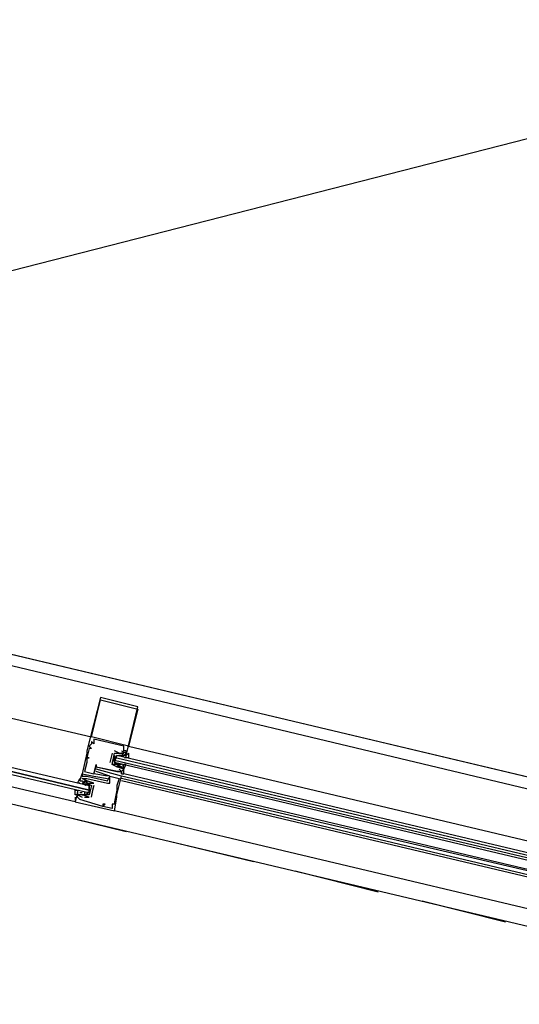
# Model space of a CAD drawing. Header units: feet. Extents: x -79 to 198, y -22 to 181.
# Tile 263 of 318: x 83.25 to 86.13, y 148.92 to 154.59. Entities that reach past the tile are written whole.
import ezdxf

# ---------------------------------------------------------------- set-up
doc = ezdxf.new("R2010")
doc.units = ezdxf.units.FT
doc.layers.add('A-LINEA', color=7, linetype='CONTINUOUS')

msp = doc.modelspace()

# ---------------------------------------------------------------- linework, layer by layer
at = {"layer": 'A-LINEA'}
for p, q in [((106.2631, 159.0395), (36.6895, 141.2395)), ((106.2631, 159.0395), (36.6895, 141.2395)), ((88.24, 149.7378), (79.1867, 151.8844)), ((79.7867, 151.6844), (87.8933, 149.7511)), ((79.6, 150.9244), (87.72, 149.0044)), ((83.72, 150.6844), (83.72, 150.6844)), ((83.72, 150.6711), (83.72, 150.6711)), ((83.9333, 150.6311), (83.9333, 150.6311)), ((83.9333, 150.6178), (83.9333, 150.6178)), ((83.6667, 150.4578), (83.6667, 150.4578)), ((83.6667, 150.4311), (83.6667, 150.4311)), ((83.68, 150.4444), (83.68, 150.4444)), ((83.64, 150.3778), (83.64, 150.3778)), ((83.6533, 150.4044), (83.6533, 150.4044)), ((83.6533, 150.3911), (83.6533, 150.3911)), ((83.6667, 150.4178), (83.6667, 150.4178)), ((83.6667, 150.3911), (83.6667, 150.3911)), ((83.68, 150.4178), (83.68, 150.4178)), ((83.8267, 150.3644), (83.8, 150.3778)), ((83.8, 150.3778), (83.8, 150.3778)), ((83.84, 150.3778), (83.84, 150.3778)), ((83.8533, 150.4044), (83.8533, 150.4044)), ((83.8533, 150.3778), (83.8533, 150.3778)), ((83.8667, 150.3778), (83.8667, 150.3778)), ((83.88, 150.4044), (83.88, 150.4044)), ((83.88, 150.4044), (87.4267, 149.5644)), ((83.64, 150.3644), (83.64, 150.3644)), ((83.64, 150.3378), (83.64, 150.3378)), ((83.64, 150.3378), (83.64, 150.3378)), ((83.64, 150.3244), (83.64, 150.3244)), ((83.6533, 150.3378), (83.6533, 150.3378)), ((83.7867, 150.3644), (83.7733, 150.3111)), ((83.7867, 150.3644), (83.7867, 150.3644)), ((83.8, 150.3511), (83.7867, 150.3111)), ((83.8, 150.3644), (83.8, 150.3644)), ((83.8, 150.3644), (83.8, 150.3644)), ((83.8, 150.3244), (83.8, 150.3378)), ((83.8133, 150.3511), (83.8133, 150.3511)), ((83.8243, 150.352), (83.8448, 150.3525)), ((83.8267, 150.3644), (83.8267, 150.3644)), ((83.8267, 150.3511), (83.8267, 150.3511)), ((83.8302, 150.3513), (83.8421, 150.3523)), ((83.84, 150.3644), (83.84, 150.3644)), ((83.84, 150.3644), (83.84, 150.3644)), ((83.84, 150.3644), (83.84, 150.3644)), ((83.84, 150.3511), (83.8533, 150.3511)), ((83.84, 150.3511), (83.84, 150.3511)), ((83.8515, 150.3519), (83.8698, 150.3522)), ((83.8533, 150.3644), (83.8533, 150.3644)), ((83.8533, 150.3644), (83.8533, 150.3644)), ((83.8533, 150.3511), (83.8533, 150.3511)), ((83.8568, 150.3379), (83.8687, 150.3389)), ((83.8667, 150.3644), (83.8667, 150.3644)), ((83.8667, 150.3511), (83.8667, 150.3511)), ((83.6267, 150.2578), (83.6267, 150.2578)), ((83.64, 150.3111), (83.64, 150.3111)), ((83.6933, 150.2978), (83.6933, 150.2978)), ((83.6933, 150.2844), (83.6933, 150.2844)), ((83.6933, 150.2844), (83.6933, 150.2844)), ((83.6933, 150.2711), (83.6933, 150.2711)), ((83.6933, 150.2578), (83.6933, 150.2578)), ((83.7733, 150.3111), (83.7733, 150.3111)), ((83.7867, 150.2978), (83.7867, 150.2978)), ((83.7867, 150.2978), (83.7867, 150.2978)), ((83.8133, 150.3111), (83.8133, 150.3111)), ((83.8133, 150.2844), (83.8133, 150.2844)), ((83.8133, 150.2844), (83.8133, 150.2844)), ((83.8133, 150.2578), (83.8133, 150.2578)), ((83.8133, 150.2578), (83.8133, 150.2578)), ((83.8289, 150.2893), (83.8188, 150.2955)), ((83.8372, 150.2864), (83.8193, 150.296)), ((83.8267, 150.2978), (83.8267, 150.2978)), ((83.84, 150.2978), (83.8267, 150.2978)), ((83.8267, 150.2844), (83.8267, 150.2844)), ((83.8267, 150.2844), (83.8267, 150.2844)), ((83.8267, 150.2711), (83.8267, 150.2711)), ((83.8267, 150.2578), (83.8267, 150.2578)), ((83.8267, 150.2578), (83.8267, 150.2578)), ((83.8493, 150.2741), (83.833, 150.2826)), ((83.84, 150.2978), (83.84, 150.2978)), ((83.84, 150.2978), (83.84, 150.2978)), ((83.84, 150.2844), (83.84, 150.2844)), ((83.84, 150.2578), (83.84, 150.2578)), ((83.84, 150.2578), (83.84, 150.2578)), ((83.84, 150.2578), (83.84, 150.2578)), ((83.8556, 150.2893), (83.8454, 150.2955)), ((83.8533, 150.2844), (83.8533, 150.2844)), ((83.8533, 150.2711), (83.8533, 150.2711)), ((83.6, 150.2044), (83.6, 150.2044)), ((83.6133, 150.2444), (83.6133, 150.2444)), ((83.6133, 150.2444), (83.6133, 150.2444)), ((83.6133, 150.2311), (83.6133, 150.2311)), ((83.6133, 150.2178), (83.6133, 150.2178)), ((83.6267, 150.2044), (83.6267, 150.2044)), ((83.64, 150.2311), (83.64, 150.2311)), ((83.64, 150.2311), (83.64, 150.2311)), ((83.64, 150.2178), (83.64, 150.2178)), ((83.64, 150.2044), (83.64, 150.2044)), ((83.64, 150.2044), (83.64, 150.2044)), ((83.68, 150.2444), (83.68, 150.2444)), ((83.68, 150.2444), (83.68, 150.2444)), ((83.68, 150.2311), (83.68, 150.2311)), ((83.76, 150.2311), (83.76, 150.2311)), ((83.76, 150.2178), (83.76, 150.2178)), ((83.76, 150.2044), (83.76, 150.2044)), ((83.7733, 150.2311), (83.7733, 150.2311)), ((83.7733, 150.2311), (83.7733, 150.2311)), ((83.8267, 150.2178), (83.8267, 150.2178)), ((83.84, 150.2444), (83.84, 150.2444)), ((83.84, 150.2444), (83.84, 150.2444)), ((87.3867, 149.4044), (83.84, 150.2311)), ((83.84, 150.2311), (83.84, 150.2311)), ((87.3867, 149.3778), (83.84, 150.2178)), ((87.3867, 149.3644), (83.84, 150.2044)), ((87.4, 149.4044), (83.8533, 150.2444)), ((83.8533, 150.2444), (83.8533, 150.2444)), ((83.8533, 150.2444), (83.8533, 150.2444)), ((83.8533, 150.2444), (83.8533, 150.2444)), ((83.8533, 150.2444), (83.8533, 150.2444)), ((83.6133, 150.1911), (83.6133, 150.1911)), ((83.6267, 150.1911), (83.6133, 150.1911)), ((83.6174, 150.1881), (83.6336, 150.1796)), ((83.6244, 150.1863), (83.6346, 150.18)), ((83.6267, 150.1911), (83.6267, 150.1911)), ((83.6267, 150.1911), (83.6267, 150.1911)), ((83.6295, 150.1892), (83.6475, 150.1795)), ((83.6378, 150.1863), (83.6479, 150.18)), ((83.64, 150.1911), (83.64, 150.1911)), ((83.64, 150.1778), (83.64, 150.1778)), ((83.6533, 150.1778), (83.6533, 150.1778)), ((83.6667, 150.1778), (83.6533, 150.1244)), ((83.6533, 150.1511), (83.6533, 150.1644)), ((83.6667, 150.1111), (83.68, 150.1778)), ((83.6667, 150.1778), (83.6667, 150.1778)), ((83.6667, 150.1778), (83.6667, 150.1778)), ((83.68, 150.1778), (83.6667, 150.1244)), ((83.68, 150.1911), (83.68, 150.1911)), ((83.68, 150.1911), (83.68, 150.1911)), ((83.68, 150.1778), (83.68, 150.1778)), ((83.68, 150.1778), (83.68, 150.1778)), ((83.76, 150.1911), (83.76, 150.1911)), ((83.7733, 150.1911), (83.7733, 150.1911)), ((83.8133, 150.1778), (83.8133, 150.1778)), ((83.8133, 150.1644), (83.8133, 150.1644)), ((83.8133, 150.1511), (83.8133, 150.1511)), ((83.5867, 150.1378), (83.5733, 150.0844)), ((83.5867, 150.1378), (83.5867, 150.1378)), ((83.5867, 150.1244), (83.5867, 150.1244)), ((83.5867, 150.1111), (83.5867, 150.1111)), ((83.6151, 150.1237), (83.5968, 150.1234)), ((83.6, 150.1378), (83.6, 150.1378)), ((83.6, 150.1378), (83.6133, 150.1378)), ((83.6, 150.0978), (83.6, 150.0978)), ((83.6232, 150.1243), (83.6113, 150.1233)), ((83.6133, 150.1378), (83.6133, 150.1378)), ((83.6133, 150.1244), (83.6133, 150.1244)), ((83.6133, 150.1244), (83.6133, 150.1244)), ((83.6133, 150.1111), (83.6133, 150.1111)), ((83.6423, 150.1236), (83.6219, 150.123)), ((83.6365, 150.1243), (83.6246, 150.1233)), ((83.6267, 150.1244), (83.6267, 150.1244)), ((83.6267, 150.1244), (83.6267, 150.1244)), ((83.6267, 150.1111), (83.6533, 150.1111)), ((83.6267, 150.1111), (83.6267, 150.1111)), ((83.64, 150.1378), (83.64, 150.1378)), ((83.6533, 150.1378), (83.6533, 150.1378)), ((83.6533, 150.1244), (83.6533, 150.1244)), ((83.6533, 150.1244), (83.6533, 150.1244)), ((83.6533, 150.1111), (83.6533, 150.1111)), ((83.6533, 150.1111), (83.6533, 150.1111)), ((83.6667, 150.1244), (83.6667, 150.1244)), ((83.6667, 150.1111), (83.6667, 150.1111)), ((83.8133, 150.1244), (83.8133, 150.1244)), ((83.8133, 150.1111), (83.8133, 150.1111)), ((83.8667, 149.9111), (83.3733, 150.0311)), ((83.5733, 150.0844), (83.5733, 150.0844)), ((83.7333, 150.0711), (83.7333, 150.0711)), ((83.7333, 150.0578), (83.7333, 150.0578)), ((83.7333, 150.0578), (83.7333, 150.0578)), ((83.7467, 150.0711), (83.7467, 150.0711)), ((83.7867, 150.0711), (83.7867, 150.0711)), ((83.7867, 150.0578), (83.7867, 150.0578)), ((83.7867, 150.0444), (83.7867, 150.0444)), ((83.8, 150.0844), (83.8, 150.0844)), ((83.8, 150.0711), (83.8, 150.0711)), ((87.3467, 149.1911), (83.8, 150.0311)), ((83.8, 150.0311), (83.8, 150.0311)), ((84.6, 149.7378), (84.1067, 149.8578)), ((85.32, 149.5644), (84.84, 149.6844)), ((86.0533, 149.3911), (85.5733, 149.5111))]:
    msp.add_line(p, q, dxfattribs=at)
for points in [[(90.72, 160.1778), (88.24, 149.7378), (79.1867, 151.8844)], [(79.72, 151.3911), (81.4933, 150.9644), (83.6667, 150.4578)], [(81.4267, 150.6978), (83.6533, 150.1778), (83.6533, 150.1644), (83.6533, 150.1511), (81.4267, 150.6844), (83.6533, 150.1511), (83.6533, 150.1378), (83.64, 150.1378), (81.4267, 150.6578)], [(83.8667, 150.3511), (83.9333, 150.6311), (83.72, 150.6844), (83.64, 150.3778), (83.64, 150.3644), (83.6133, 150.2444), (83.68, 150.2311), (83.76, 150.2178)], [(83.72, 150.6711), (83.9333, 150.6178), (83.88, 150.4044), (83.6667, 150.4578), (83.72, 150.6711)], [(83.5733, 150.1111), (83.5733, 150.1111), (83.5733, 150.0844), (81.4, 150.5911)], [(83.84, 150.3778), (83.8667, 150.3644), (83.8667, 150.3778), (83.8533, 150.3778), (83.8533, 150.4044), (83.68, 150.4444), (83.68, 150.4178), (83.6667, 150.4311), (83.6667, 150.4178), (83.6533, 150.4044), (83.6667, 150.3911), (83.6533, 150.3911), (83.64, 150.3378), (83.6533, 150.3378), (83.64, 150.3378), (83.64, 150.3244), (83.64, 150.3111), (83.6267, 150.2578), (83.68, 150.2444), (83.6933, 150.2978), (83.6933, 150.2844), (83.8133, 150.2578), (83.8133, 150.2578)], [(83.84, 150.2844), (83.8267, 150.2844), (83.8133, 150.2844), (83.8267, 150.2844), (83.8267, 150.2978), (83.7867, 150.2978), (83.8, 150.3644), (83.84, 150.3644)], [(83.8267, 150.2978), (83.8133, 150.2978), (83.8, 150.3111), (83.8133, 150.3511), (83.8267, 150.3511), (83.84, 150.3511)], [(87.4133, 149.4978), (83.8133, 150.3511), (83.8, 150.3378), (83.8133, 150.3378), (87.4133, 149.4844)], [(87.4, 149.4578), (83.8, 150.3111), (83.8, 150.3244), (87.4133, 149.4711)], [(83.8133, 150.3644), (83.8267, 150.3644), (83.84, 150.3644), (83.8533, 150.3511), (83.8667, 150.3644), (83.8667, 150.3511), (83.88, 150.3644), (83.88, 150.3378), (83.8667, 150.3378), (83.8667, 150.3511)], [(83.84, 150.3644), (83.8533, 150.3644), (83.84, 150.3644), (83.8533, 150.3644)], [(83.5733, 150.0844), (83.8, 150.0311), (83.8133, 150.1111), (83.8133, 150.1244), (83.84, 150.2311), (83.6933, 150.2711)], [(83.6, 150.2044), (83.6133, 150.2444), (83.6133, 150.2311), (83.64, 150.2311), (83.76, 150.2044), (83.7733, 150.2311), (83.6933, 150.2578), (83.6933, 150.2578)], [(83.76, 150.2311), (83.68, 150.2444), (83.6933, 150.2844), (83.8267, 150.2578), (83.8133, 150.2578), (83.8267, 150.2578), (83.84, 150.2578), (83.84, 150.2444), (83.84, 150.2578), (83.84, 150.2444), (83.8533, 150.2444), (83.8533, 150.2844)], [(83.8267, 150.2711), (83.84, 150.2578), (83.8533, 150.2711), (83.8133, 150.2844), (83.8133, 150.2844), (83.7867, 150.2978), (83.7867, 150.2978)], [(83.8, 150.3111), (83.8133, 150.2978), (83.8267, 150.2844), (83.84, 150.2844), (83.8533, 150.2844), (83.8533, 150.2711), (83.8667, 150.2978), (83.8533, 150.2978)], [(83.8533, 150.2444), (83.8533, 150.2578), (83.8533, 150.2578)], [(83.8533, 150.2444), (83.8533, 150.2578), (83.8533, 150.2578)], [(83.8533, 150.2444), (83.8533, 150.2578), (83.8533, 150.2578)], [(83.6, 150.1911), (83.5867, 150.1911), (83.6, 150.2178), (83.6, 150.2044), (83.6133, 150.2044), (83.6267, 150.1911), (83.6267, 150.2044), (83.64, 150.1911), (83.6667, 150.1778)], [(83.68, 150.1911), (83.64, 150.2044), (83.64, 150.2044), (83.6133, 150.2178), (83.64, 150.2178)], [(83.6267, 150.1911), (83.6267, 150.2044), (83.64, 150.2044), (83.64, 150.1911), (83.68, 150.1911)], [(83.64, 150.2178), (83.76, 150.1911), (83.7733, 150.1911), (83.7733, 150.2311), (83.8267, 150.2178), (83.8133, 150.1778), (83.8133, 150.1644), (83.8133, 150.1511), (83.8, 150.0844), (83.8, 150.0711), (83.7867, 150.0711), (83.7867, 150.0578), (83.7867, 150.0444)], [(83.6533, 150.1244), (83.6267, 150.1244), (83.6133, 150.1244), (83.6, 150.1244), (83.5867, 150.1244), (83.5867, 150.1378), (83.5867, 150.1244), (83.5733, 150.1244), (83.5733, 150.1511), (83.5867, 150.1511), (83.5867, 150.1378)], [(83.6267, 150.1378), (83.6267, 150.1244), (83.6533, 150.1378), (83.6533, 150.1778), (83.64, 150.1911)], [(83.5733, 150.1111), (83.5733, 150.1111), (83.5733, 150.0844)], [(83.5733, 150.1111), (83.5733, 150.1111), (83.5733, 150.0844)], [(83.7867, 150.0444), (83.7333, 150.0578), (83.7467, 150.0711), (83.7333, 150.0711), (83.7333, 150.0578), (83.6, 150.0978), (83.5867, 150.1111), (83.5867, 150.1244), (83.6133, 150.1111)], [(83.6533, 150.1111), (83.6133, 150.1244), (83.6267, 150.1244), (83.6133, 150.1244)]]:
    msp.add_lwpolyline(points, dxfattribs=at)

doc.saveas('drawing.dxf')
